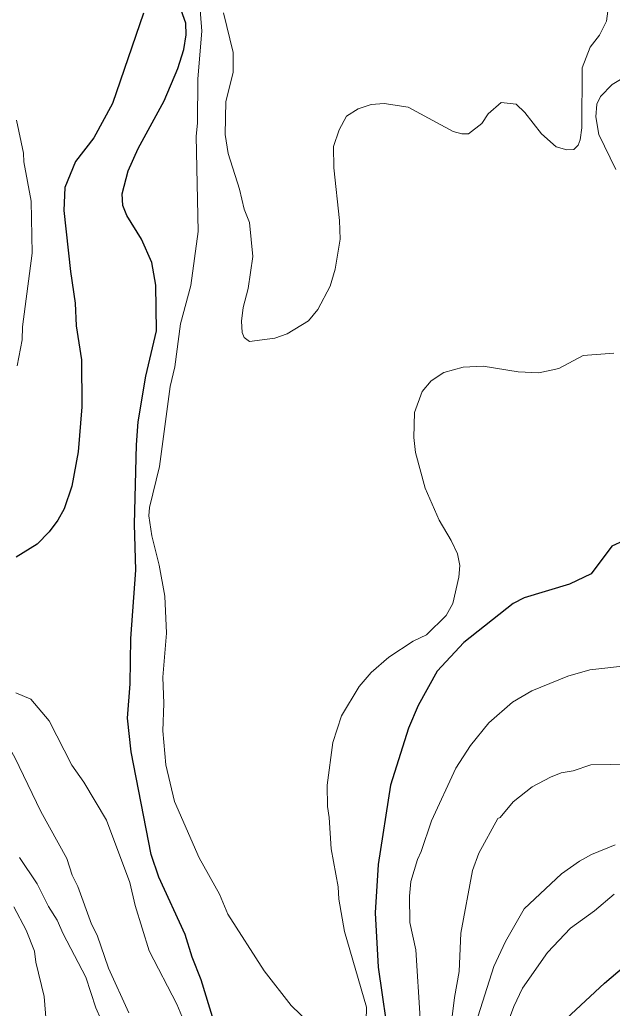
# Model space of a CAD drawing. Extents: x 598.3 to 623.2, y 6902.2 to 6930.1.
# Drawn here: x 609.917 to 610.928, y 6924.353 to 6926.04 of the extents above; entities that cross this region are included whole.
import ezdxf

# ---------------------------------------------------------------- set-up
doc = ezdxf.new("R2010")
doc.units = 0
doc.header["$LTSCALE"] = 0.032
doc.layers.add('1', color=7, linetype='Continuous', lineweight=25)
doc.layers.add('2', color=7, linetype='Continuous', lineweight=13)

msp = doc.modelspace()

# ---------------------------------------------------------------- linework, layer by layer
at = {"layer": '1'}
for points in [[(610.2563, 6924.3052), (610.2265, 6924.4017), (610.2111, 6924.4406), (610.1992, 6924.479), (610.1543, 6924.5772), (610.1414, 6924.6157), (610.1074, 6924.7909), (610.101, 6924.8482), (610.1058, 6924.9068), (610.1066, 6924.9845), (610.1155, 6925.1007), (610.1131, 6925.1791), (610.1163, 6925.3148), (610.1195, 6925.3537), (610.1325, 6925.4317), (610.1503, 6925.5091), (610.1496, 6925.5868), (610.1423, 6925.6257), (610.1249, 6925.6655), (610.1, 6925.706), (610.0929, 6925.7232), (610.0921, 6925.7428), (610.1021, 6925.7821), (610.1195, 6925.82), (610.1635, 6925.9018), (610.187, 6925.9569), (610.1972, 6925.9891), (610.2013, 6926.0142), (610.2005, 6926.0339), (610.1871, 6926.0722)], [(610.1283, 6926.0511), (610.0753, 6925.897), (610.0437, 6925.8383), (610.0121, 6925.7979), (609.9941, 6925.7536), (609.9926, 6925.7147), (610.0037, 6925.6102), (610.0119, 6925.5566), (610.0135, 6925.5178), (610.0224, 6925.4595), (610.0232, 6925.3796), (610.0169, 6925.3025), (610.0063, 6925.2442), (609.9928, 6925.2057), (609.9822, 6925.1859), (609.9677, 6925.1664), (609.9469, 6925.145), (609.9113, 6925.1232)], [(610.9468, 6925.1507), (610.9273, 6925.1415), (610.892, 6925.0946), (610.8551, 6925.077), (610.7777, 6925.0536), (610.7586, 6925.0441), (610.6749, 6924.9775), (610.629, 6924.9285), (610.5965, 6924.8702), (610.5802, 6924.831), (610.5495, 6924.7342), (610.5285, 6924.5986), (610.5235, 6924.5163), (610.5284, 6924.4234), (610.5486, 6924.2857)], [(610.7647, 6923.9393), (610.76, 6923.9804), (610.7583, 6924.0644), (610.76, 6924.174), (610.7686, 6924.2151), (610.7769, 6924.2369), (610.7884, 6924.2582), (610.8177, 6924.301), (610.8576, 6924.3435), (610.9143, 6924.3961), (610.979, 6924.451)]]:
    msp.add_lwpolyline(points, dxfattribs=at)
at = {"layer": '2'}
for points in [[(610.9276, 6926.1109), (610.9178, 6926.0375), (610.9058, 6926.0135), (610.8901, 6925.9933), (610.8764, 6925.9578), (610.8756, 6925.8553), (610.8732, 6925.8348), (610.8694, 6925.8257), (610.8623, 6925.8185), (610.8505, 6925.818), (610.832, 6925.8229), (610.807, 6925.8451)], [(610.4123, 6924.3271), (610.3804, 6924.3581), (610.334, 6924.4171), (610.2724, 6924.514), (610.2579, 6924.548), (610.2235, 6924.6101), (610.1811, 6924.7064), (610.1667, 6924.7685), (610.1616, 6924.8269), (610.1633, 6924.8732), (610.1616, 6924.9185), (610.1674, 6924.9934), (610.1649, 6925.0564), (610.1552, 6925.1095), (610.1423, 6925.1595), (610.1374, 6925.1937), (610.1387, 6925.2076), (610.1554, 6925.2774), (610.1738, 6925.4139), (610.1819, 6925.4479), (610.1917, 6925.521), (610.2088, 6925.5866), (610.2215, 6925.6788), (610.2183, 6925.8413), (610.2207, 6925.8637), (610.2208, 6925.939), (610.2281, 6926.0203), (610.2233, 6926.0791)], [(610.807, 6925.8451), (610.7787, 6925.8816), (610.7641, 6925.8961), (610.7383, 6925.8987), (610.7163, 6925.8791), (610.7051, 6925.8626), (610.6827, 6925.8454), (610.6714, 6925.8455), (610.6567, 6925.8492), (610.5799, 6925.8906), (610.5386, 6925.8971), (610.5165, 6925.8954), (610.4942, 6925.8881), (610.4744, 6925.8752), (610.4618, 6925.8521), (610.4524, 6925.8238), (610.4527, 6925.7873), (610.4628, 6925.6975), (610.4637, 6925.6658), (610.4553, 6925.6145), (610.4465, 6925.5853), (610.4257, 6925.5456), (610.4099, 6925.5262), (610.3736, 6925.504), (610.3522, 6925.4965), (610.3093, 6925.4908), (610.3003, 6925.498), (610.2968, 6925.5065), (610.2953, 6925.5259), (610.2981, 6925.5491), (610.3067, 6925.5812), (610.3146, 6925.6357), (610.3091, 6925.6938), (610.3001, 6925.7166), (610.292, 6925.7506), (610.2726, 6925.8119), (610.2678, 6925.8443), (610.2685, 6925.9006), (610.2815, 6925.9499), (610.2815, 6925.9841), (610.2645, 6926.0516)], [(610.9503, 6925.9429), (610.9276, 6925.9293), (610.9079, 6925.9091), (610.9016, 6925.8959), (610.9, 6925.8743), (610.905, 6925.8442), (610.9339, 6925.7846)], [(609.9116, 6925.8683), (609.9237, 6925.8124), (609.9242, 6925.7976), (609.9366, 6925.7302), (609.9382, 6925.6416), (609.9222, 6925.516), (609.9213, 6925.4935), (609.9131, 6925.4495)], [(610.9305, 6925.4712), (610.8781, 6925.4673), (610.8366, 6925.4449), (610.8023, 6925.4374), (610.7675, 6925.439), (610.7075, 6925.4488), (610.6735, 6925.4469), (610.6407, 6925.4383), (610.619, 6925.4236), (610.6035, 6925.4055), (610.5907, 6925.3699), (610.5891, 6925.3274), (610.5924, 6925.3016), (610.6087, 6925.2406), (610.6327, 6925.1859), (610.6532, 6925.1514), (610.6636, 6925.1287)], [(610.6636, 6925.1287), (610.6676, 6925.1085), (610.6661, 6925.0891), (610.6556, 6925.0437), (610.6445, 6925.0232), (610.6109, 6924.9906), (610.5883, 6924.9798), (610.5468, 6924.9526), (610.5168, 6924.9263), (610.4959, 6924.9021), (610.4662, 6924.8524), (610.4515, 6924.8071), (610.4418, 6924.7342), (610.4419, 6924.6978), (610.4452, 6924.679), (610.4484, 6924.6254), (610.4605, 6924.5605), (610.4614, 6924.5395), (610.471, 6924.4844), (610.5089, 6924.3551), (610.5073, 6924.3084)], [(610.7174, 6924.8403), (610.7574, 6924.8756), (610.7904, 6924.8949), (610.8522, 6924.9201), (610.8897, 6924.9307), (610.9553, 6924.9379)], [(609.9109, 6924.8918), (609.9363, 6924.8808), (609.9674, 6924.844), (610.006, 6924.768), (610.0264, 6924.7391), (610.0652, 6924.6743), (610.1052, 6924.5682)], [(609.8762, 6924.8386), (609.909, 6924.7812), (609.9533, 6924.6893), (609.9976, 6924.6087), (610.0069, 6924.5804), (610.0165, 6924.5613), (610.0399, 6924.497), (610.0491, 6924.4782), (610.0684, 6924.4217), (610.1033, 6924.3457)], [(610.6004, 6924.3359), (610.593, 6924.4529), (610.5828, 6924.4999), (610.5819, 6924.5447), (610.5845, 6924.5699), (610.5955, 6924.6074), (610.602, 6924.6206), (610.6193, 6924.673), (610.661, 6924.7628), (610.6861, 6924.8017), (610.7174, 6924.8403)], [(610.6369, 6924.1986), (610.6586, 6924.372), (610.6668, 6924.4164), (610.6693, 6924.4816), (610.6894, 6924.5882), (610.7002, 6924.6179), (610.7329, 6924.6773), (610.7368, 6924.6786), (610.759, 6924.7056), (610.7911, 6924.7309), (610.8222, 6924.7476), (610.8408, 6924.7549), (610.8613, 6924.7585), (610.891, 6924.7687), (610.993, 6924.7704)], [(610.9325, 6924.6323), (610.8923, 6924.616), (610.8719, 6924.6046), (610.8414, 6924.5826), (610.7774, 6924.5229), (610.7456, 6924.4674), (610.7258, 6924.4245), (610.6952, 6924.3278)], [(610.0729, 6924.2963), (610.0473, 6924.354), (610.0298, 6924.4067), (609.9913, 6924.4803), (609.9813, 6924.5038), (609.9665, 6924.527), (609.947, 6924.5658), (609.9166, 6924.6107)], [(610.1052, 6924.5682), (610.1142, 6924.5288), (610.138, 6924.4512), (610.185, 6924.3602), (610.2021, 6924.3194)], [(610.7388, 6924.2998), (610.7597, 6924.3565), (610.7749, 6924.3879), (610.8175, 6924.4484), (610.8568, 6924.49), (610.8972, 6924.5195), (610.9312, 6924.5481)], [(609.9074, 6924.5262), (609.9284, 6924.4865), (609.9423, 6924.4506), (609.9445, 6924.4322), (609.9592, 6924.3735), (609.9626, 6924.3306)]]:
    msp.add_lwpolyline(points, dxfattribs=at)

doc.saveas('drawing.dxf')
